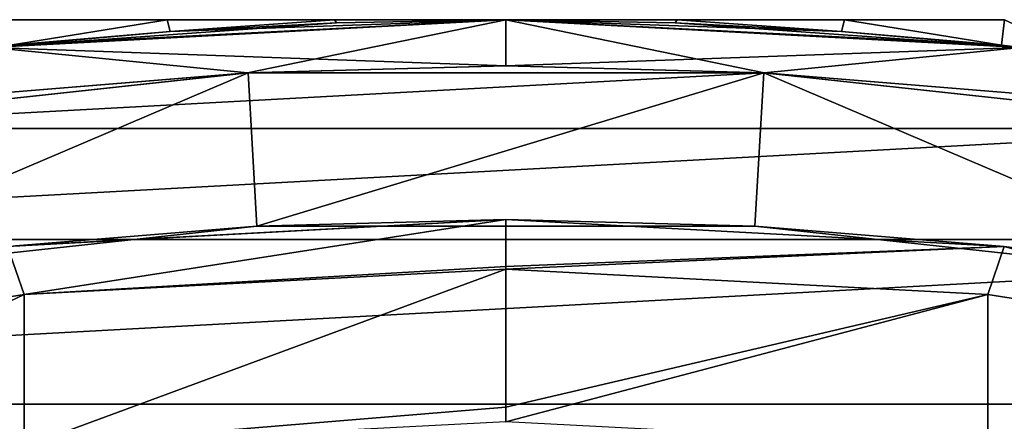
# Model space of a CAD drawing. Header units: millimetres. Extents: x -25 to 64, y -3 to 358.
# Tile 316 of 327: x -1.58 to 1.62, y 356.54 to 357.85. Entities that reach past the tile are written whole.
import ezdxf

# ---------------------------------------------------------------- set-up
doc = ezdxf.new("R2010")
doc.units = ezdxf.units.MM
doc.header["$LTSCALE"] = 52.148148
for name, color, linetype in [('386', 7, 'CONTINUOUS'), ('387', 7, 'CONTINUOUS'), ('390', 7, 'CONTINUOUS'), ('391', 7, 'CONTINUOUS'), ('453', 7, 'CONTINUOUS'), ('454', 7, 'CONTINUOUS'), ('455', 7, 'CONTINUOUS'), ('473', 7, 'CONTINUOUS'), ('474', 7, 'CONTINUOUS'), ('475', 7, 'CONTINUOUS'), ('478', 7, 'CONTINUOUS'), ('479', 7, 'CONTINUOUS'), ('480', 7, 'CONTINUOUS'), ('481', 7, 'CONTINUOUS'), ('482', 7, 'CONTINUOUS'), ('489', 7, 'CONTINUOUS')]:
    doc.layers.add(name, color=color, linetype=linetype)

msp = doc.modelspace()

# ---------------------------------------------------------------- linework, layer by layer
at = {"layer": '386', "color": 7, "linetype": 'CONTINUOUS', "true_color": 0xaaaaaa}
for points in [[(0, 357.2, 45), (1.6218, 357.1121, 45), (0, 357.0471, 40.7196), (0, 357.2, 45)], [(1.5679, 356.9566, 40.6073), (0, 357.0385, 40.6012), (1.6218, 357.1121, 45), (1.5679, 356.9566, 40.6073)], [(1.6218, 357.1121, 45), (0, 357.0385, 40.6012), (0, 357.0471, 40.7196), (1.6218, 357.1121, 45)], [(3.1187, 356.7116, 40.6253), (1.5679, 356.9566, 40.6073), (1.6218, 357.1121, 45), (3.1187, 356.7116, 40.6253)], [(3.2246, 356.8493, 45), (3.1187, 356.7116, 40.6253), (1.6218, 357.1121, 45), (3.2246, 356.8493, 45)], [(0, 357.0385, 40.6012), (1.5679, 356.9566, 40.6073), (0, 356.5893, 36.4611), (0, 357.0385, 40.6012)], [(1.5679, 356.4606, 36.1495), (0, 356.5418, 36.1374), (1.5679, 356.9566, 40.6073), (1.5679, 356.4606, 36.1495)], [(1.5679, 356.9566, 40.6073), (0, 356.5418, 36.1374), (0, 356.5893, 36.4611), (1.5679, 356.9566, 40.6073)], [(3.1187, 356.7116, 40.6253), (1.5679, 356.4606, 36.1495), (1.5679, 356.9566, 40.6073), (3.1187, 356.7116, 40.6253)], [(3.1187, 356.2176, 36.1858), (1.5679, 356.4606, 36.1495), (3.1187, 356.7116, 40.6253), (3.1187, 356.2176, 36.1858)]]:
    msp.add_3dface(points, dxfattribs=at)
at = {"layer": '387', "color": 7, "linetype": 'CONTINUOUS', "true_color": 0xaaaaaa}
for points in [[(0, 357.2, 45), (-1.5679, 356.9566, 40.6073), (-1.6218, 357.1121, 45), (0, 357.2, 45)], [(0, 357.2, 45), (0, 357.0471, 40.7196), (-1.5679, 356.9566, 40.6073), (0, 357.2, 45)], [(-1.5679, 356.9566, 40.6073), (-3.1187, 356.7116, 40.6253), (-1.6218, 357.1121, 45), (-1.5679, 356.9566, 40.6073)], [(0, 357.0471, 40.7196), (0, 357.0385, 40.6012), (-1.5679, 356.9566, 40.6073), (0, 357.0471, 40.7196)], [(0, 357.0385, 40.6012), (0, 356.5893, 36.4611), (-1.5679, 356.4606, 36.1495), (0, 357.0385, 40.6012)], [(0, 357.0385, 40.6012), (-1.5679, 356.4606, 36.1495), (-1.5679, 356.9566, 40.6073), (0, 357.0385, 40.6012)], [(-1.5679, 356.4606, 36.1495), (-3.1187, 356.2176, 36.1858), (-1.5679, 356.9566, 40.6073), (-1.5679, 356.4606, 36.1495)], [(-1.5679, 356.9566, 40.6073), (-3.1187, 356.2176, 36.1858), (-3.1187, 356.7116, 40.6253), (-1.5679, 356.9566, 40.6073)], [(0, 356.5893, 36.4611), (0, 356.5418, 36.1374), (-1.5679, 356.4606, 36.1495), (0, 356.5893, 36.4611)]]:
    msp.add_3dface(points, dxfattribs=at)
at = {"layer": '390', "color": 7, "linetype": 'CONTINUOUS', "true_color": 0xaaaaaa}
for points in [[(-1.5962, 357.1148, 100), (-0.8099, 357.1781, 101), (0, 357.2, 100), (-1.5962, 357.1148, 100)], [(-0.8099, 357.1781, 101), (0.8098, 357.1781, 101), (0, 357.2, 100), (-0.8099, 357.1781, 101)], [(1.6218, 357.1121, 45), (0, 357.2, 45), (0.8098, 357.1781, 101), (1.6218, 357.1121, 45)], [(0.8098, 357.1781, 101), (0, 357.2, 45), (0, 357.2, 100), (0.8098, 357.1781, 101)], [(-2.42, 357.0035, 101), (-0.8099, 357.1781, 101), (-1.5962, 357.1148, 100), (-2.42, 357.0035, 101)], [(2.4199, 357.0035, 101), (1.6218, 357.1121, 45), (0.8098, 357.1781, 101), (2.4199, 357.0035, 101)], [(3.2246, 356.8493, 45), (1.6218, 357.1121, 45), (2.4199, 357.0035, 101), (3.2246, 356.8493, 45)]]:
    msp.add_3dface(points, dxfattribs=at)
at = {"layer": '391', "color": 7, "linetype": 'CONTINUOUS', "true_color": 0xaaaaaa}
for points in [[(0, 357.2, 45), (-1.6218, 357.1121, 45), (0, 357.2, 100), (0, 357.2, 45)], [(-1.6218, 357.1121, 45), (-1.5962, 357.1148, 100), (0, 357.2, 100), (-1.6218, 357.1121, 45)]]:
    msp.add_3dface(points, dxfattribs=at)
at = {"layer": '453', "color": 7, "linetype": 'CONTINUOUS', "true_color": 0x323232}
for points in [[(-0.8391, 357.6773, 101), (-2.42, 357.0035, 101), (-2.5075, 357.4958, 101), (-0.8391, 357.6773, 101)], [(-0.8099, 357.1781, 101), (-2.42, 357.0035, 101), (-0.8391, 357.6773, 101), (-0.8099, 357.1781, 101)], [(0.8391, 357.6773, 101), (-0.8099, 357.1781, 101), (-0.8391, 357.6773, 101), (0.8391, 357.6773, 101)], [(0.8098, 357.1781, 101), (-0.8099, 357.1781, 101), (0.8391, 357.6773, 101), (0.8098, 357.1781, 101)], [(2.4199, 357.0035, 101), (0.8098, 357.1781, 101), (0.8391, 357.6773, 101), (2.4199, 357.0035, 101)], [(2.5075, 357.4958, 101), (2.4199, 357.0035, 101), (0.8391, 357.6773, 101), (2.5075, 357.4958, 101)]]:
    msp.add_3dface(points, dxfattribs=at)
at = {"layer": '454', "color": 7, "linetype": 'CONTINUOUS', "true_color": 0xaaaaaa}
for points in [[(-0.8391, 357.6773, 237), (-2.5075, 357.4958, 237), (0.8391, 357.6773, 237), (-0.8391, 357.6773, 237)], [(0.8391, 357.6773, 237), (-2.5075, 357.4958, 237), (2.5075, 357.4958, 237), (0.8391, 357.6773, 237)], [(-2.5075, 357.4958, 237), (-4.1468, 357.135, 237), (2.5075, 357.4958, 237), (-2.5075, 357.4958, 237)], [(2.5075, 357.4958, 237), (-4.1468, 357.135, 237), (4.1468, 357.135, 237), (2.5075, 357.4958, 237)], [(-4.1468, 357.135, 237), (-5.7373, 356.5991, 237), (4.1468, 357.135, 237), (-4.1468, 357.135, 237)], [(4.1468, 357.135, 237), (-5.7373, 356.5991, 237), (5.7373, 356.5991, 237), (4.1468, 357.135, 237)], [(-5.7373, 356.5991, 237), (-7.2603, 355.8945, 237), (5.7373, 356.5991, 237), (-5.7373, 356.5991, 237)], [(5.7373, 356.5991, 237), (-7.2603, 355.8945, 237), (7.2603, 355.8945, 237), (5.7373, 356.5991, 237)]]:
    msp.add_3dface(points, dxfattribs=at)
at = {"layer": '455', "color": 7, "linetype": 'CONTINUOUS', "true_color": 0xaaaaaa}
for points in [[(-0.8391, 357.6773, 101), (-2.5075, 357.4958, 101), (-0.8404, 357.6772, 188), (-0.8391, 357.6773, 101)], [(-2.5075, 357.4958, 237), (-0.8391, 357.6773, 237), (-1.6777, 357.6089, 228), (-2.5075, 357.4958, 237)], [(-0.8404, 357.6772, 188), (-2.5075, 357.4958, 101), (-1.6777, 357.6089, 188), (-0.8404, 357.6772, 188)], [(-1.6777, 357.6089, 228), (-0.8391, 357.6773, 237), (-0.8404, 357.6772, 228), (-1.6777, 357.6089, 228)], [(0, 357.7, 188), (-0.8391, 357.6773, 101), (-0.8404, 357.6772, 188), (0, 357.7, 188)], [(-0.8404, 357.6772, 228), (-0.8391, 357.6773, 237), (0, 357.7, 228), (-0.8404, 357.6772, 228)], [(0.8391, 357.6773, 101), (-0.8391, 357.6773, 101), (0, 357.7, 188), (0.8391, 357.6773, 101)], [(-0.8391, 357.6773, 237), (0.8391, 357.6773, 237), (0, 357.7, 228), (-0.8391, 357.6773, 237)], [(0.8404, 357.6772, 188), (0.8391, 357.6773, 101), (0, 357.7, 188), (0.8404, 357.6772, 188)], [(0, 357.7, 228), (0.8391, 357.6773, 237), (0.8404, 357.6772, 228), (0, 357.7, 228)], [(2.5075, 357.4958, 101), (0.8391, 357.6773, 101), (1.6777, 357.6089, 188), (2.5075, 357.4958, 101)], [(1.6777, 357.6089, 188), (0.8391, 357.6773, 101), (0.8404, 357.6772, 188), (1.6777, 357.6089, 188)], [(0.8391, 357.6773, 237), (2.5075, 357.4958, 237), (0.8404, 357.6772, 228), (0.8391, 357.6773, 237)], [(0.8404, 357.6772, 228), (2.5075, 357.4958, 237), (1.6777, 357.6089, 228), (0.8404, 357.6772, 228)]]:
    msp.add_3dface(points, dxfattribs=at)
at = {"layer": '473', "color": 7, "linetype": 'CONTINUOUS', "true_color": 0x323232}
for points in [[(-1.6762, 357.76, 228), (0, 357.7, 228), (0, 357.85, 228), (-1.6762, 357.76, 228)], [(0, 357.7, 228), (0.8404, 357.6772, 228), (0, 357.85, 228), (0, 357.7, 228)], [(0, 357.85, 228), (0.8404, 357.6772, 228), (1.6762, 357.76, 228), (0, 357.85, 228)], [(-1.6777, 357.6089, 228), (-0.8404, 357.6772, 228), (-1.6762, 357.76, 228), (-1.6777, 357.6089, 228)], [(-0.8404, 357.6772, 228), (0, 357.7, 228), (-1.6762, 357.76, 228), (-0.8404, 357.6772, 228)], [(0.8404, 357.6772, 228), (1.6777, 357.6089, 228), (1.6762, 357.76, 228), (0.8404, 357.6772, 228)]]:
    msp.add_3dface(points, dxfattribs=at)
at = {"layer": '474', "color": 7, "linetype": 'CONTINUOUS', "true_color": 0x323232}
for points in [[(0, 357.85, 188), (-0.8404, 357.6772, 188), (-1.6762, 357.76, 188), (0, 357.85, 188)], [(0, 357.7, 188), (-0.8404, 357.6772, 188), (0, 357.85, 188), (0, 357.7, 188)], [(1.6762, 357.76, 188), (0, 357.7, 188), (0, 357.85, 188), (1.6762, 357.76, 188)], [(-0.8404, 357.6772, 188), (-1.6777, 357.6089, 188), (-1.6762, 357.76, 188), (-0.8404, 357.6772, 188)], [(0.8404, 357.6772, 188), (0, 357.7, 188), (1.6762, 357.76, 188), (0.8404, 357.6772, 188)], [(1.6777, 357.6089, 188), (0.8404, 357.6772, 188), (1.6762, 357.76, 188), (1.6777, 357.6089, 188)]]:
    msp.add_3dface(points, dxfattribs=at)
at = {"layer": '475', "color": 7, "linetype": 'CONTINUOUS', "true_color": 0x323232}
for points in [[(-1.6762, 357.76, 228), (0, 357.85, 228), (-1.6127, 357.7667, 218.3734), (-1.6762, 357.76, 228)], [(0, 357.85, 188), (-1.6762, 357.76, 188), (0, 357.85, 191.261), (0, 357.85, 188)], [(0, 357.85, 191.261), (-1.6762, 357.76, 188), (-0.5513, 357.8403, 191.3019), (0, 357.85, 191.261)], [(-0.5513, 357.8403, 191.3019), (-1.6762, 357.76, 188), (-1.0925, 357.8118, 191.4242), (-0.5513, 357.8403, 191.3019)], [(-1.6127, 357.7667, 218.3734), (0, 357.85, 228), (-1.0924, 357.8118, 218.5759), (-1.6127, 357.7667, 218.3734)], [(-1.0925, 357.8118, 211.4242), (-0.5513, 357.8403, 211.3019), (-1.0924, 357.8118, 198.5759), (-1.0925, 357.8118, 211.4242)], [(-1.0924, 357.8118, 218.5759), (0, 357.85, 228), (-0.5512, 357.8403, 218.6982), (-1.0924, 357.8118, 218.5759)], [(-1.0924, 357.8118, 198.5759), (-0.5513, 357.8403, 211.3019), (-0.5512, 357.8403, 198.6982), (-1.0924, 357.8118, 198.5759)], [(-0.5513, 357.8403, 211.3019), (0, 357.85, 211.261), (-0.5512, 357.8403, 198.6982), (-0.5513, 357.8403, 211.3019)], [(-0.5512, 357.8403, 218.6982), (0, 357.85, 228), (0, 357.85, 218.739), (-0.5512, 357.8403, 218.6982)], [(-0.5512, 357.8403, 198.6982), (0, 357.85, 211.261), (0, 357.85, 198.739), (-0.5512, 357.8403, 198.6982)], [(0, 357.85, 228), (1.6762, 357.76, 228), (0, 357.85, 218.739), (0, 357.85, 228)], [(0, 357.85, 218.739), (1.6762, 357.76, 228), (0.5513, 357.8403, 218.6981), (0, 357.85, 218.739)], [(1.6762, 357.76, 188), (0, 357.85, 188), (1.6127, 357.7667, 191.6266), (1.6762, 357.76, 188)], [(0, 357.85, 188), (0, 357.85, 191.261), (0.5512, 357.8403, 191.3018), (0, 357.85, 188)], [(1.6127, 357.7667, 191.6266), (0, 357.85, 188), (1.0924, 357.8118, 191.4241), (1.6127, 357.7667, 191.6266)], [(1.0924, 357.8118, 191.4241), (0, 357.85, 188), (0.5512, 357.8403, 191.3018), (1.0924, 357.8118, 191.4241)], [(0, 357.85, 211.261), (0.5512, 357.8403, 211.3018), (0, 357.85, 198.739), (0, 357.85, 211.261)], [(0, 357.85, 198.739), (0.5512, 357.8403, 211.3018), (0.5513, 357.8403, 198.6981), (0, 357.85, 198.739)], [(0.5512, 357.8403, 211.3018), (1.0924, 357.8118, 211.4241), (0.5513, 357.8403, 198.6981), (0.5512, 357.8403, 211.3018)], [(0.5513, 357.8403, 218.6981), (1.6762, 357.76, 228), (1.0925, 357.8118, 218.5758), (0.5513, 357.8403, 218.6981)], [(0.5513, 357.8403, 198.6981), (1.0924, 357.8118, 211.4241), (1.0925, 357.8118, 198.5758), (0.5513, 357.8403, 198.6981)], [(-1.0925, 357.8118, 191.4242), (-1.6762, 357.76, 188), (-1.6128, 357.7667, 191.6267), (-1.0925, 357.8118, 191.4242)], [(-1.6128, 357.7667, 211.6267), (-1.0925, 357.8118, 211.4242), (-1.6127, 357.7667, 198.3734), (-1.6128, 357.7667, 211.6267)], [(-1.6127, 357.7667, 198.3734), (-1.0925, 357.8118, 211.4242), (-1.0924, 357.8118, 198.5759), (-1.6127, 357.7667, 198.3734)], [(1.0924, 357.8118, 211.4241), (1.6127, 357.7667, 211.6266), (1.0925, 357.8118, 198.5758), (1.0924, 357.8118, 211.4241)], [(1.0925, 357.8118, 218.5758), (1.6762, 357.76, 228), (1.6128, 357.7667, 218.3733), (1.0925, 357.8118, 218.5758)], [(1.0925, 357.8118, 198.5758), (1.6127, 357.7667, 211.6266), (1.6128, 357.7667, 198.3733), (1.0925, 357.8118, 198.5758)], [(1.8612, 357.7389, 191.7571), (1.6762, 357.76, 188), (1.6127, 357.7667, 191.6266), (1.8612, 357.7389, 191.7571)], [(1.6127, 357.7667, 211.6266), (1.8612, 357.7389, 211.7571), (1.6128, 357.7667, 198.3733), (1.6127, 357.7667, 211.6266)], [(1.6128, 357.7667, 218.3733), (1.6762, 357.76, 228), (1.8613, 357.7389, 218.2428), (1.6128, 357.7667, 218.3733)], [(1.6128, 357.7667, 198.3733), (1.8612, 357.7389, 211.7571), (1.8613, 357.7389, 198.2428), (1.6128, 357.7667, 198.3733)]]:
    msp.add_3dface(points, dxfattribs=at)
at = {"layer": '478', "color": 7, "linetype": 'CONTINUOUS', "true_color": 0x323232}
for points in [[(-1.6223, 357.85, 218.3687), (-1.1021, 357.85, 218.5729), (-1.6223, 357.85, 211.6313), (-1.6223, 357.85, 218.3687)], [(-1.6223, 357.85, 211.6313), (-1.1021, 357.85, 218.5729), (-1.1021, 357.85, 211.4271), (-1.6223, 357.85, 211.6313)], [(-1.1021, 357.85, 218.5729), (-0.5573, 357.85, 218.6973), (-1.1021, 357.85, 211.4271), (-1.1021, 357.85, 218.5729)], [(-1.1021, 357.85, 211.4271), (-0.5573, 357.85, 218.6973), (-0.5573, 357.85, 211.3027), (-1.1021, 357.85, 211.4271)], [(0, 357.85, 218.739), (0, 357.85, 211.261), (-0.5573, 357.85, 211.3027), (0, 357.85, 218.739)], [(-0.5573, 357.85, 218.6973), (0, 357.85, 218.739), (-0.5573, 357.85, 211.3027), (-0.5573, 357.85, 218.6973)], [(0, 357.85, 211.261), (0, 357.85, 218.739), (0.5573, 357.85, 218.6973), (0, 357.85, 211.261)], [(0.5573, 357.85, 211.3027), (0, 357.85, 211.261), (0.5573, 357.85, 218.6973), (0.5573, 357.85, 211.3027)], [(1.1021, 357.85, 211.4271), (0.5573, 357.85, 211.3027), (1.1021, 357.85, 218.5729), (1.1021, 357.85, 211.4271)], [(1.1021, 357.85, 218.5729), (0.5573, 357.85, 211.3027), (0.5573, 357.85, 218.6973), (1.1021, 357.85, 218.5729)], [(1.6223, 357.85, 211.6313), (1.1021, 357.85, 211.4271), (1.6223, 357.85, 218.3687), (1.6223, 357.85, 211.6313)], [(1.6223, 357.85, 218.3687), (1.1021, 357.85, 211.4271), (1.1021, 357.85, 218.5729), (1.6223, 357.85, 218.3687)]]:
    msp.add_3dface(points, dxfattribs=at)
at = {"layer": '479', "color": 7, "linetype": 'CONTINUOUS', "true_color": 0x323232}
for points in [[(-1.6128, 357.7667, 211.6267), (-1.6223, 357.85, 211.6313), (-1.1021, 357.85, 211.4271), (-1.6128, 357.7667, 211.6267)], [(-1.6127, 357.7667, 218.3734), (-1.1021, 357.85, 218.5729), (-1.6223, 357.85, 218.3687), (-1.6127, 357.7667, 218.3734)], [(-1.0925, 357.8118, 211.4242), (-1.6128, 357.7667, 211.6267), (-1.1021, 357.85, 211.4271), (-1.0925, 357.8118, 211.4242)], [(-1.6127, 357.7667, 218.3734), (-1.0924, 357.8118, 218.5759), (-1.1021, 357.85, 218.5729), (-1.6127, 357.7667, 218.3734)], [(-1.0925, 357.8118, 211.4242), (-1.1021, 357.85, 211.4271), (-0.5573, 357.85, 211.3027), (-1.0925, 357.8118, 211.4242)], [(-1.0924, 357.8118, 218.5759), (-0.5573, 357.85, 218.6973), (-1.1021, 357.85, 218.5729), (-1.0924, 357.8118, 218.5759)], [(-0.5513, 357.8403, 211.3019), (-1.0925, 357.8118, 211.4242), (-0.5573, 357.85, 211.3027), (-0.5513, 357.8403, 211.3019)], [(-1.0924, 357.8118, 218.5759), (-0.5512, 357.8403, 218.6982), (-0.5573, 357.85, 218.6973), (-1.0924, 357.8118, 218.5759)], [(0, 357.85, 211.261), (-0.5513, 357.8403, 211.3019), (-0.5573, 357.85, 211.3027), (0, 357.85, 211.261)], [(-0.5512, 357.8403, 218.6982), (0, 357.85, 218.739), (-0.5573, 357.85, 218.6973), (-0.5512, 357.8403, 218.6982)]]:
    msp.add_3dface(points, dxfattribs=at)
at = {"layer": '480', "color": 7, "linetype": 'CONTINUOUS', "true_color": 0x323232}
for points in [[(0.5512, 357.8403, 211.3018), (0, 357.85, 211.261), (0.5573, 357.85, 211.3027), (0.5512, 357.8403, 211.3018)], [(0, 357.85, 218.739), (0.5513, 357.8403, 218.6981), (0.5573, 357.85, 218.6973), (0, 357.85, 218.739)], [(1.0924, 357.8118, 211.4241), (0.5512, 357.8403, 211.3018), (0.5573, 357.85, 211.3027), (1.0924, 357.8118, 211.4241)], [(0.5513, 357.8403, 218.6981), (1.0925, 357.8118, 218.5758), (0.5573, 357.85, 218.6973), (0.5513, 357.8403, 218.6981)], [(1.0925, 357.8118, 218.5758), (1.1021, 357.85, 218.5729), (0.5573, 357.85, 218.6973), (1.0925, 357.8118, 218.5758)], [(1.0924, 357.8118, 211.4241), (0.5573, 357.85, 211.3027), (1.1021, 357.85, 211.4271), (1.0924, 357.8118, 211.4241)], [(1.6127, 357.7667, 211.6266), (1.0924, 357.8118, 211.4241), (1.1021, 357.85, 211.4271), (1.6127, 357.7667, 211.6266)], [(1.0925, 357.8118, 218.5758), (1.6128, 357.7667, 218.3733), (1.1021, 357.85, 218.5729), (1.0925, 357.8118, 218.5758)], [(1.6128, 357.7667, 218.3733), (1.6223, 357.85, 218.3687), (1.1021, 357.85, 218.5729), (1.6128, 357.7667, 218.3733)], [(1.6127, 357.7667, 211.6266), (1.1021, 357.85, 211.4271), (1.6223, 357.85, 211.6313), (1.6127, 357.7667, 211.6266)], [(1.8612, 357.7389, 211.7571), (1.6127, 357.7667, 211.6266), (1.6223, 357.85, 211.6313), (1.8612, 357.7389, 211.7571)], [(1.6128, 357.7667, 218.3733), (1.8613, 357.7389, 218.2428), (1.6223, 357.85, 218.3687), (1.6128, 357.7667, 218.3733)]]:
    msp.add_3dface(points, dxfattribs=at)
at = {"layer": '481', "color": 7, "linetype": 'CONTINUOUS', "true_color": 0x323232}
for points in [[(-1.1021, 357.85, 191.4271), (-1.6128, 357.7667, 191.6267), (-1.6223, 357.85, 191.6313), (-1.1021, 357.85, 191.4271)], [(-1.6223, 357.85, 198.3687), (-1.6127, 357.7667, 198.3734), (-1.1021, 357.85, 198.5729), (-1.6223, 357.85, 198.3687)], [(-1.0925, 357.8118, 191.4242), (-1.6128, 357.7667, 191.6267), (-1.1021, 357.85, 191.4271), (-1.0925, 357.8118, 191.4242)], [(-1.6127, 357.7667, 198.3734), (-1.0924, 357.8118, 198.5759), (-1.1021, 357.85, 198.5729), (-1.6127, 357.7667, 198.3734)], [(-0.5573, 357.85, 191.3027), (-1.0925, 357.8118, 191.4242), (-1.1021, 357.85, 191.4271), (-0.5573, 357.85, 191.3027)], [(-1.1021, 357.85, 198.5729), (-1.0924, 357.8118, 198.5759), (-0.5573, 357.85, 198.6973), (-1.1021, 357.85, 198.5729)], [(-0.5513, 357.8403, 191.3019), (-1.0925, 357.8118, 191.4242), (-0.5573, 357.85, 191.3027), (-0.5513, 357.8403, 191.3019)], [(-1.0924, 357.8118, 198.5759), (-0.5512, 357.8403, 198.6982), (-0.5573, 357.85, 198.6973), (-1.0924, 357.8118, 198.5759)], [(0, 357.85, 191.261), (-0.5513, 357.8403, 191.3019), (-0.5573, 357.85, 191.3027), (0, 357.85, 191.261)], [(-0.5512, 357.8403, 198.6982), (0, 357.85, 198.739), (-0.5573, 357.85, 198.6973), (-0.5512, 357.8403, 198.6982)]]:
    msp.add_3dface(points, dxfattribs=at)
at = {"layer": '482', "color": 7, "linetype": 'CONTINUOUS', "true_color": 0x323232}
for points in [[(0.5512, 357.8403, 191.3018), (0, 357.85, 191.261), (0.5573, 357.85, 191.3027), (0.5512, 357.8403, 191.3018)], [(0, 357.85, 198.739), (0.5513, 357.8403, 198.6981), (0.5573, 357.85, 198.6973), (0, 357.85, 198.739)], [(1.0924, 357.8118, 191.4241), (0.5512, 357.8403, 191.3018), (0.5573, 357.85, 191.3027), (1.0924, 357.8118, 191.4241)], [(0.5513, 357.8403, 198.6981), (1.0925, 357.8118, 198.5758), (0.5573, 357.85, 198.6973), (0.5513, 357.8403, 198.6981)], [(0.5573, 357.85, 198.6973), (1.0925, 357.8118, 198.5758), (1.1021, 357.85, 198.5729), (0.5573, 357.85, 198.6973)], [(1.1021, 357.85, 191.4271), (1.0924, 357.8118, 191.4241), (0.5573, 357.85, 191.3027), (1.1021, 357.85, 191.4271)], [(1.6127, 357.7667, 191.6266), (1.0924, 357.8118, 191.4241), (1.1021, 357.85, 191.4271), (1.6127, 357.7667, 191.6266)], [(1.0925, 357.8118, 198.5758), (1.6128, 357.7667, 198.3733), (1.1021, 357.85, 198.5729), (1.0925, 357.8118, 198.5758)], [(1.1021, 357.85, 198.5729), (1.6128, 357.7667, 198.3733), (1.6223, 357.85, 198.3687), (1.1021, 357.85, 198.5729)], [(1.6223, 357.85, 191.6313), (1.6127, 357.7667, 191.6266), (1.1021, 357.85, 191.4271), (1.6223, 357.85, 191.6313)], [(1.8612, 357.7389, 191.7571), (1.6127, 357.7667, 191.6266), (1.6223, 357.85, 191.6313), (1.8612, 357.7389, 191.7571)], [(1.6128, 357.7667, 198.3733), (1.8613, 357.7389, 198.2428), (1.6223, 357.85, 198.3687), (1.6128, 357.7667, 198.3733)]]:
    msp.add_3dface(points, dxfattribs=at)
at = {"layer": '489', "color": 7, "linetype": 'CONTINUOUS', "true_color": 0x323232}
for points in [[(-1.1021, 357.85, 191.4271), (-1.6223, 357.85, 191.6313), (-1.1021, 357.85, 198.5729), (-1.1021, 357.85, 191.4271)], [(-1.6223, 357.85, 191.6313), (-1.6223, 357.85, 198.3687), (-1.1021, 357.85, 198.5729), (-1.6223, 357.85, 191.6313)], [(-0.5573, 357.85, 191.3027), (-1.1021, 357.85, 191.4271), (-0.5573, 357.85, 198.6973), (-0.5573, 357.85, 191.3027)], [(-1.1021, 357.85, 191.4271), (-1.1021, 357.85, 198.5729), (-0.5573, 357.85, 198.6973), (-1.1021, 357.85, 191.4271)], [(0, 357.85, 198.739), (0, 357.85, 191.261), (-0.5573, 357.85, 191.3027), (0, 357.85, 198.739)], [(0, 357.85, 198.739), (-0.5573, 357.85, 191.3027), (-0.5573, 357.85, 198.6973), (0, 357.85, 198.739)], [(0, 357.85, 191.261), (0, 357.85, 198.739), (0.5573, 357.85, 198.6973), (0, 357.85, 191.261)], [(0, 357.85, 191.261), (0.5573, 357.85, 198.6973), (0.5573, 357.85, 191.3027), (0, 357.85, 191.261)], [(0.5573, 357.85, 198.6973), (1.1021, 357.85, 198.5729), (0.5573, 357.85, 191.3027), (0.5573, 357.85, 198.6973)], [(1.1021, 357.85, 198.5729), (1.1021, 357.85, 191.4271), (0.5573, 357.85, 191.3027), (1.1021, 357.85, 198.5729)], [(1.1021, 357.85, 198.5729), (1.6223, 357.85, 198.3687), (1.1021, 357.85, 191.4271), (1.1021, 357.85, 198.5729)], [(1.6223, 357.85, 198.3687), (1.6223, 357.85, 191.6313), (1.1021, 357.85, 191.4271), (1.6223, 357.85, 198.3687)]]:
    msp.add_3dface(points, dxfattribs=at)

doc.saveas('drawing.dxf')
